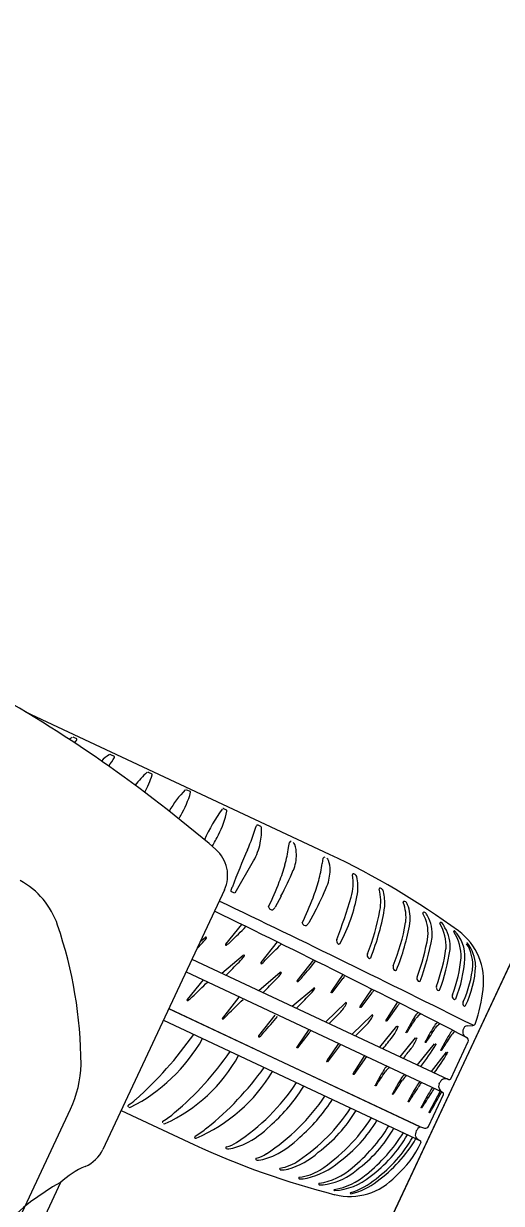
# Model space of a CAD drawing. Extents: x 14104283 to 14128447, y 8633203 to 8671666.
# Drawn here: x 14118256.24 to 14118260.91, y 8668538.25 to 8668549.78 of the extents above; entities that cross this region are included whole.
import ezdxf

# ---------------------------------------------------------------- set-up
doc = ezdxf.new("R2010")
doc.units = 0
for name, color, linetype in [('Cell', 7, 'Continuous'), ('Default', 7, 'Continuous'), ('Terrain', 7, 'Continuous')]:
    doc.layers.add(name, color=color, linetype=linetype)

msp = doc.modelspace()

# ---------------------------------------------------------------- linework, layer by layer
at = {"layer": 'Cell'}
for p, q in [((14118259.232, 8668541.658), (14118256.26, 8668543.05)), ((14118256.726, 8668542.806), (14118256.754, 8668542.792)), ((14118256.759, 8668542.781), (14118256.759, 8668542.781)), ((14118257.087, 8668542.637), (14118257.122, 8668542.619)), ((14118257.456, 8668542.464), (14118257.491, 8668542.447)), ((14118257.83, 8668542.292), (14118257.866, 8668542.277)), ((14118258.193, 8668542.108), (14118258.221, 8668542.094)), ((14118258.558, 8668541.932), (14118258.533, 8668541.945)), ((14118258.831, 8668541.725), (14118258.839, 8668541.776)), ((14118258.306, 8668541.284), (14118258.488, 8668541.595)), ((14118259.161, 8668541.571), (14118259.168, 8668541.622)), ((14118259.482, 8668541.462), (14118259.47, 8668541.469)), ((14118258.203, 8668541.313), (14118257.013, 8668538.773)), ((14118258.271, 8668541.295), (14118258.291, 8668541.287)), ((14118258.291, 8668541.287), (14118258.3, 8668541.283)), ((14118258.757, 8668541.251), (14118258.699, 8668541.144)), ((14118259.742, 8668541.323), (14118259.73, 8668541.329)), ((14118258.634, 8668541.145), (14118258.634, 8668541.145)), ((14118259.978, 8668541.194), (14118259.966, 8668541.2)), ((14118258.676, 8668541.118), (14118258.676, 8668541.118)), ((14118259.087, 8668541.097), (14118259.029, 8668540.99)), ((14118260.17, 8668541.087), (14118260.158, 8668541.093)), ((14118258.371, 8668540.973), (14118258.214, 8668540.782)), ((14118258.964, 8668540.991), (14118258.964, 8668540.991)), ((14118259.006, 8668540.963), (14118259.006, 8668540.963)), ((14118260.325, 8668540.993), (14118260.325, 8668540.993)), ((14118257.966, 8668540.807), (14118258.016, 8668540.849)), ((14118258.719, 8668540.804), (14118258.56, 8668540.601)), ((14118258.177, 8668540.498), (14118258.387, 8668540.675)), ((14118257.885, 8668540.635), (14118260.396, 8668539.459)), ((14118259.073, 8668540.629), (14118258.914, 8668540.426)), ((14118257.827, 8668540.51), (14118260.337, 8668539.334)), ((14118258.538, 8668540.329), (14118258.749, 8668540.506)), ((14118259.257, 8668540.305), (14118259.366, 8668540.448)), ((14118259.363, 8668540.485), (14118259.258, 8668540.332)), ((14118257.994, 8668540.431), (14118257.837, 8668540.24)), ((14118258.866, 8668540.176), (14118259.076, 8668540.352)), ((14118259.646, 8668540.343), (14118259.541, 8668540.19)), ((14118258.342, 8668540.262), (14118258.183, 8668540.059)), ((14118259.195, 8668540.021), (14118259.387, 8668540.209)), ((14118259.54, 8668540.163), (14118259.648, 8668540.306)), ((14118259.897, 8668540.216), (14118259.796, 8668540.058)), ((14118259.795, 8668540.031), (14118259.9, 8668540.178)), ((14118260.1, 8668540.112), (14118260.1, 8668540.112)), ((14118257.605, 8668540.037), (14118260.122, 8668538.858)), ((14118258.696, 8668540.087), (14118258.537, 8668539.885)), ((14118259.453, 8668539.901), (14118259.645, 8668540.088)), ((14118259.723, 8668539.774), (14118259.89, 8668539.979)), ((14118260.289, 8668540.015), (14118260.289, 8668540.015)), ((14118260.581, 8668539.983), (14118260.635, 8668539.987)), ((14118258.922, 8668539.767), (14118259.031, 8668539.91)), ((14118259.028, 8668539.947), (14118258.923, 8668539.795)), ((14118259.923, 8668539.681), (14118260.073, 8668539.864)), ((14118260.433, 8668539.94), (14118260.433, 8668539.94)), ((14118259.32, 8668539.811), (14118259.215, 8668539.658)), ((14118260.093, 8668539.601), (14118260.26, 8668539.805)), ((14118260.419, 8668539.465), (14118260.588, 8668539.828)), ((14118259.575, 8668539.692), (14118259.474, 8668539.534)), ((14118260.231, 8668539.536), (14118260.377, 8668539.724)), ((14118260.125, 8668539.586), (14118260.125, 8668539.586)), ((14118259.966, 8668539.508), (14118259.966, 8668539.508)), ((14118260.115, 8668539.438), (14118260.115, 8668539.438)), ((14118260.349, 8668539.464), (14118260.349, 8668539.464)), ((14118260.2, 8668538.998), (14118260.347, 8668539.312)), ((14118260.314, 8668539.345), (14118260.206, 8668539.14)), ((14118260.239, 8668539.38), (14118260.239, 8668539.38)), ((14118260.304, 8668539.367), (14118260.304, 8668539.367)), ((14118257.267, 8668539.186), (14118257.267, 8668539.186)), ((14118257.284, 8668539.186), (14118257.284, 8668539.186)), ((14118257.192, 8668539.155), (14118257.903, 8668538.822)), ((14118259.491, 8668539.154), (14118259.491, 8668539.154)), ((14118259.695, 8668539.058), (14118259.695, 8668539.058)), ((14118257.606, 8668539.029), (14118257.606, 8668539.029)), ((14118257.622, 8668539.027), (14118257.622, 8668539.027)), ((14118259.86, 8668538.981), (14118259.86, 8668538.981)), ((14118260.12, 8668538.995), (14118260.12, 8668538.995)), ((14118257.91, 8668538.887), (14118257.91, 8668538.887)), ((14118257.918, 8668538.903), (14118257.918, 8668538.903)), ((14118257.926, 8668538.885), (14118257.926, 8668538.885)), ((14118259.993, 8668538.919), (14118259.993, 8668538.919)), ((14118260.076, 8668538.88), (14118260.076, 8668538.88)), ((14118260.122, 8668538.858), (14118260.122, 8668538.858)), ((14118258.824, 8668538.582), (14118258.824, 8668538.582)), ((14118259.012, 8668538.493), (14118259.012, 8668538.493)), ((14118256.597, 8668538.45), (14118253.226, 8668531.256)), ((14118259.208, 8668538.435), (14118259.208, 8668538.435))]:
    msp.add_line(p, q, dxfattribs=at)
for points in [[(14118260.455, 8668540.912), (14118260.455, 8668540.912), (14118260.455, 8668540.912)], [(14118260.582, 8668540.792), (14118260.582, 8668540.792), (14118260.582, 8668540.792)], [(14118257.659, 8668540.152), (14118260.12, 8668538.995), (14118257.658, 8668540.149)], [(14118259.214, 8668539.631), (14118259.343, 8668539.8), (14118259.343, 8668539.8)], [(14118259.473, 8668539.507), (14118259.595, 8668539.682), (14118259.595, 8668539.682)], [(14118260.304, 8668539.414), (14118260.309, 8668539.424), (14118260.313, 8668539.433)], [(14118249.368, 8668523.527), (14118253.032, 8668531.347), (14118256.696, 8668539.168)], [(14118259.281, 8668538.371), (14118259.281, 8668538.371), (14118259.281, 8668538.371)], [(14118259.44, 8668538.341), (14118259.44, 8668538.341), (14118259.44, 8668538.341)]]:
    msp.add_lwpolyline(points, dxfattribs=at)
for centre, radius, start, end in [((14118249.046, 8668531.113), 13.948, 49.4252, 60.9589), ((14118257.417, 8668541.832), 1.201, 125.8703, 127.61), ((14118256.72, 8668542.797), 0.0109, 60.2001, 127.3708), ((14118251.901, 8668546.332), 6.017, 323.467, 323.8333), ((14118256.75, 8668542.783), 0.00943, 342.7714, 63.925), ((14118257.795, 8668541.682), 1.195, 126.9822, 131.8414), ((14118257.081, 8668542.631), 0.00792, 44.569, 133.7436), ((14118202.812, 8668578.235), 64.957, 326.64663, 326.73787), ((14118257.118, 8668542.611), 0.00943, 342.7714, 63.925), ((14118258.208, 8668541.666), 1.104, 133.7436, 142.7289), ((14118256.669, 8668542.692), 0.865, 330.502, 342.7714), ((14118257.45, 8668542.458), 0.00792, 44.569, 133.7436), ((14118257.487, 8668542.438), 0.00943, 342.7714, 63.925), ((14118258.614, 8668541.525), 1.104, 136.033, 149.6813), ((14118257.824, 8668542.287), 0.00792, 46.8584, 136.033), ((14118257.035, 8668542.489), 0.865, 328.7532, 345.0607), ((14118257.862, 8668542.268), 0.00943, 345.0607, 66.2143), ((14118259.823, 8668540.95), 2.007, 144.9385, 154.8732), ((14118257.378, 8668542.251), 0.865, 332.503, 348.8105), ((14118258.189, 8668542.098), 0.0104, 69.1635, 150.2031), ((14118258.218, 8668542.085), 0.00943, 348.8105, 69.9641), ((14118254.136, 8668544.247), 4.256, 328.2467, 328.7532), ((14118258.528, 8668541.93), 0.0154, 72.9333, 166.8083), ((14118254.37, 8668543.817), 4.256, 330.7455, 332.503), ((14118256.79, 8668542.441), 1.796, 335.8007, 343.588), ((14118257.888, 8668541.899), 0.678, 349.1033, 2.0771), ((14118258.553, 8668541.92), 0.0133, 12.8001, 64.3436), ((14118257.901, 8668541.454), 0.333, 334.8976, 49.4252), ((14118258.01, 8668541.875), 0.553, 329.6284, 349.1033), ((14118257.502, 8668541.922), 1.343, 344.3248, 351.579), ((14118258.853, 8668541.77), 0.0161, 84.5401, 156.3368), ((14118258.855, 8668541.743), 0.0388, 18.2382, 56.8739), ((14118258.603, 8668541.66), 0.304, 359.7399, 18.2382), ((14118263.931, 8668539.232), 6.032, 155.8007, 159.5108), ((14118258.494, 8668541.66), 0.414, 337.8538, 359.7399), ((14118259.183, 8668541.615), 0.0161, 84.5401, 156.3368), ((14118259.185, 8668541.588), 0.0388, 18.2382, 56.8739), ((14118258.933, 8668541.505), 0.304, 359.7399, 18.2382), ((14118255.842, 8668534.501), 7.92, 54.0355, 64.6567), ((14118257.037, 8668542.053), 1.827, 338.7471, 344.3248), ((14118256.513, 8668542.466), 2.551, 331.5628, 337.8538), ((14118257.832, 8668541.767), 1.343, 344.3248, 351.579), ((14118258.823, 8668541.506), 0.414, 337.8538, 359.7399), ((14118255.828, 8668540.715), 0.784, 18.8432, 61.4224), ((14118255.144, 8668542.789), 3.858, 334.781, 338.7471), ((14118257.367, 8668541.898), 1.827, 338.7471, 344.3248), ((14118258.958, 8668541.38), 0.504, 344.0623, 8.9181), ((14118259.466, 8668541.46), 0.00986, 62.0964, 188.9181), ((14118259.467, 8668541.434), 0.0323, 14.9702, 61.3931), ((14118259.126, 8668541.343), 0.384, 349.7143, 14.9702), ((14118260.232, 8668540.614), 2.084, 159.5108, 160.636), ((14118258.273, 8668541.302), 0.00755, 160.636, 254.3401), ((14118258.302, 8668541.287), 0.00438, 245.7112, 324.9053), ((14118256.843, 8668542.311), 2.551, 331.5628, 337.8538), ((14118257.876, 8668541.57), 1.655, 331.7943, 349.7143), ((14118259.726, 8668541.32), 0.00986, 62.0964, 188.9181), ((14118259.265, 8668541.197), 0.468, 349.2297, 15.0273), ((14118259.701, 8668541.278), 0.0612, 17.5146, 47.6291), ((14118259.15, 8668541.168), 0.623, 358.2659, 11.8752), ((14118180.525, 8668379.305), 179.546, 63.5008, 64.38327), ((14118258.669, 8668541.152), 0.0353, 191.4739, 281.794), ((14118258.597, 8668541.21), 0.122, 310.5533, 327.4204), ((14118255.474, 8668542.634), 3.858, 334.781, 338.7471), ((14118254.975, 8668542.518), 4.646, 338.6734, 344.0623), ((14118257.539, 8668541.498), 2.261, 337.9062, 351.1216), ((14118259.962, 8668541.191), 0.00986, 62.0964, 188.9181), ((14118259.552, 8668541.039), 0.428, 353.6965, 20.6732), ((14118259.937, 8668541.149), 0.0612, 17.5146, 47.6291), ((14118259.663, 8668541.033), 0.358, 352.779, 21.996), ((14118207.341, 8668436.61), 116.172, 62.72909, 64.0892), ((14118257.703, 8668541.465), 2.052, 337.7385, 350.029), ((14118260.154, 8668541.084), 0.00986, 62.0964, 188.9181), ((14118259.812, 8668540.889), 0.384, 354.8662, 30.2716), ((14118260.089, 8668541.008), 0.113, 26.6288, 44.1595), ((14118259.895, 8668540.884), 0.342, 353.8231, 30.5479), ((14118252.511, 8668539.583), 4.288, 0.291, 18.8432), ((14118251.868, 8668547.502), 9.259, 313.6991, 314.9834), ((14118258.998, 8668540.998), 0.0353, 191.4739, 281.794), ((14118258.926, 8668541.056), 0.122, 310.5533, 327.4204), ((14118257.955, 8668541.347), 2.052, 337.7385, 350.029), ((14118257.792, 8668541.379), 2.261, 337.9062, 350.029), ((14118260.32, 8668540.984), 0.00986, 62.0964, 188.9181), ((14118259.919, 8668540.756), 0.453, 357.4111, 30.0031), ((14118260.255, 8668540.905), 0.112, 19.2527, 51.4411), ((14118260.06, 8668540.758), 0.353, 355.2057, 31.3899), ((14118260.453, 8668540.905), 0.00766, 71.7302, 213.0767), ((14118260.088, 8668540.66), 0.432, 358.2311, 33.859), ((14118260.184, 8668540.656), 0.373, 357.6926, 43.3529), ((14118260.14, 8668540.425), 0.6, 351.6392, 54.0355), ((14118257.56, 8668541.184), 0.579, 315.859, 323.4923), ((14118258.02, 8668540.844), 0.00664, 323.4923, 129.9952), ((14118258.054, 8668541.016), 0.297, 304.6714, 315.3362), ((14118252.214, 8668547.33), 9.259, 313.6991, 315.0029), ((14118259.338, 8668540.814), 0.0372, 158.6734, 227.9525), ((14118259.323, 8668540.798), 0.0155, 227.9525, 316.8434), ((14118258.153, 8668541.196), 2.07, 339.1723, 350.5003), ((14118257.989, 8668541.228), 2.278, 339.2259, 350.3856), ((14118260.579, 8668540.788), 0.00498, 56.5062, 201.1812), ((14118260.244, 8668540.577), 0.39, 359.7203, 32.3523), ((14118260.29, 8668540.562), 0.371, 1.4431, 38.2675), ((14118251.331, 8668547.229), 9.259, 315.491, 315.859), ((14118258.219, 8668540.777), 0.00664, 139.563, 306.0658), ((14118258.392, 8668540.67), 0.00664, 323.4923, 129.9952), ((14118259.637, 8668540.674), 0.0372, 158.6734, 227.9525), ((14118258.633, 8668540.985), 1.756, 339.5503, 351.8498), ((14118258.474, 8668541.015), 1.958, 339.5763, 351.613), ((14118251.702, 8668547.055), 9.259, 314.7385, 315.859), ((14118257.932, 8668541.01), 0.579, 315.859, 323.4923), ((14118258.565, 8668540.597), 0.00664, 139.563, 306.0658), ((14118258.327, 8668540.864), 0.365, 311.5669, 321.1831), ((14118256.27, 8668542.895), 3.631, 317.9107, 321.1465), ((14118259.622, 8668540.658), 0.0155, 227.9525, 316.8434), ((14118259.89, 8668540.556), 0.0372, 158.6734, 227.9525), ((14118259.257, 8668540.754), 1.266, 338.3591, 355.1525), ((14118259.275, 8668540.728), 1.285, 337.9955, 356.1216), ((14118259.54, 8668540.675), 1.099, 335.3558, 354.7682), ((14118259.663, 8668540.616), 1, 334.1671, 357.4171), ((14118252.064, 8668546.886), 9.259, 314.7385, 315.859), ((14118258.293, 8668540.841), 0.579, 315.859, 323.4923), ((14118258.753, 8668540.5), 0.00664, 323.4923, 129.9952), ((14118258.681, 8668540.689), 0.365, 311.5669, 321.1831), ((14118259.201, 8668540.574), 0.208, 322.3665, 331.2866), ((14118259.875, 8668540.54), 0.0155, 227.9525, 316.8434), ((14118260.123, 8668540.447), 0.0372, 158.6734, 227.9525), ((14118251.491, 8668546.96), 9.259, 313.6991, 314.9834), ((14118258.919, 8668540.422), 0.00664, 139.563, 306.0658), ((14118258.62, 8668540.688), 0.579, 315.859, 323.4923), ((14118259.08, 8668540.347), 0.00664, 323.4923, 129.9952), ((14118259.761, 8668540.042), 0.581, 150.0068, 152.2845), ((14118259.484, 8668540.432), 0.208, 322.3665, 331.2866), ((14118260.108, 8668540.431), 0.0155, 227.9525, 316.8434), ((14118260.313, 8668540.358), 0.0372, 158.6734, 227.9525), ((14118260.298, 8668540.342), 0.0155, 227.9525, 316.8434), ((14118259.107, 8668540.527), 1.638, 341.5181, 353.3784), ((14118257.842, 8668540.236), 0.00664, 139.563, 306.0658), ((14118257.677, 8668540.475), 0.297, 304.6714, 315.3362), ((14118251.837, 8668546.788), 9.259, 313.6991, 315.0029), ((14118252.391, 8668546.733), 9.259, 314.7385, 315.859), ((14118259.252, 8668540.309), 0.00625, 150.2193, 322.0137), ((14118259.392, 8668540.204), 0.00664, 323.4923, 129.9952), ((14118260.469, 8668540.273), 0.0372, 158.6734, 227.9525), ((14118260.454, 8668540.257), 0.0155, 227.9525, 316.8434), ((14118260.574, 8668540.203), 0.0372, 158.6734, 223.1957), ((14118257.95, 8668540.323), 0.365, 311.5669, 321.1831), ((14118252.711, 8668546.583), 9.259, 314.7385, 315.6499), ((14118259.068, 8668540.369), 0.37, 315.6489, 332.852), ((14118259.535, 8668540.167), 0.00625, 150.2193, 322.0137), ((14118260.043, 8668539.9), 0.581, 150.0068, 152.2845), ((14118259.735, 8668540.305), 0.208, 322.3665, 331.2866), ((14118260.164, 8668540.016), 0.115, 123.9099, 153.9266), ((14118260.224, 8668539.946), 0.183, 123.0553, 143.0435), ((14118260.554, 8668540.186), 0.0101, 227.9872, 331.0356), ((14118255.458, 8668541.373), 2.529, 328.0604, 328.1255), ((14118258.188, 8668540.055), 0.00664, 139.563, 306.0658), ((14118255.893, 8668542.353), 3.631, 317.9107, 321.1465), ((14118252.969, 8668546.462), 9.259, 314.7385, 315.6499), ((14118259.326, 8668540.248), 0.37, 315.6489, 332.852), ((14118259.65, 8668540.083), 0.00664, 323.4923, 129.9952), ((14118259.79, 8668540.034), 0.00625, 150.2193, 322.0137), ((14118260.298, 8668539.768), 0.581, 150.0068, 152.2845), ((14118259.895, 8668539.974), 0.00664, 329.8026, 136.3054), ((14118262.409, 8668538.654), 2.74, 148.9545, 152.4228), ((14118249.367, 8668546.869), 12.694, 326.7971, 327.5393), ((14118260.353, 8668539.92), 0.115, 123.9099, 153.9266), ((14118260.412, 8668539.849), 0.183, 123.0553, 143.0435), ((14118260.584, 8668539.937), 0.0459, 94.8953, 166.5501), ((14118260.633, 8668540.017), 0.0296, 274.8953, 340.8834), ((14118254.785, 8668542.108), 3.821, 311.8364, 324.6649), ((14118258.542, 8668539.88), 0.00664, 139.563, 306.0658), ((14118258.304, 8668540.148), 0.365, 311.5669, 321.1831), ((14118258.866, 8668540.037), 0.208, 322.3665, 331.2866), ((14118252.554, 8668545.58), 9.259, 321.0488, 321.9601), ((14118259.555, 8668540.102), 0.37, 321.9591, 339.1623), ((14118259.984, 8668539.92), 0.00474, 155.7192, 330.0321), ((14118260.078, 8668539.859), 0.00664, 329.8026, 136.3054), ((14118262.597, 8668538.557), 2.74, 148.9545, 152.4228), ((14118249.555, 8668546.772), 12.694, 326.7971, 327.5393), ((14118262.749, 8668538.479), 2.74, 148.9545, 152.4228), ((14118249.707, 8668546.694), 12.694, 326.7971, 327.5393), ((14118263.715, 8668537.71), 3.968, 145.7976, 146.6391), ((14118261.101, 8668539.411), 0.83, 141.2966, 145.4885), ((14118260.655, 8668539.92), 0.119, 166.5501, 183.6958), ((14118260.579, 8668539.915), 0.0426, 183.6958, 220.182), ((14118260.602, 8668539.934), 0.0719, 220.182, 244.5444), ((14118260.558, 8668539.839), 0.0328, 339.6471, 66.4771), ((14118256.504, 8668540.71), 1.712, 297.114, 330.15), ((14118258.917, 8668539.771), 0.00625, 150.2193, 322.0137), ((14118259.426, 8668539.504), 0.581, 150.0068, 152.2845), ((14118252.737, 8668545.465), 9.259, 321.2177, 321.9601), ((14118259.738, 8668539.987), 0.37, 321.9591, 339.1623), ((14118258.322, 8668540.986), 2.283, 322.1597, 328.6161), ((14118260.173, 8668539.824), 0.00474, 155.7192, 330.0321), ((14118260.265, 8668539.801), 0.00664, 329.8026, 136.3054), ((14118260.324, 8668539.745), 0.00474, 155.7192, 330.0321), ((14118256.975, 8668540.446), 1.56, 294.5501, 331.1335), ((14118255.845, 8668541.38), 2.922, 309.7692, 325.657), ((14118259.209, 8668539.635), 0.00625, 150.2193, 322.0137), ((14118259.718, 8668539.368), 0.581, 150.0068, 152.2845), ((14118258.704, 8668540.7), 1.948, 322.8548, 329.6885), ((14118260.38, 8668539.719), 0.00566, 339.9329, 128.0546), ((14118255.696, 8668539.636), 1.104, 334.8976, 358.39), ((14118257.3, 8668540.357), 1.6, 293.025, 329.1446), ((14118256.183, 8668541.298), 2.961, 308.6333, 324.4161), ((14118259.976, 8668539.244), 0.581, 150.0068, 152.2845), ((14118259.468, 8668539.511), 0.00625, 150.2193, 322.0137), ((14118262.107, 8668538.132), 2.74, 148.9545, 152.4228), ((14118249.065, 8668546.347), 12.694, 326.7971, 327.5393), ((14118260.08, 8668539.35), 0.376, 140.2966, 148.7079), ((14118259.922, 8668539.424), 0.183, 123.7812, 143.0435), ((14118257.228, 8668540.526), 2.007, 302.9843, 326.7924), ((14118259.682, 8668539.399), 0.00474, 155.7192, 330.0321), ((14118262.276, 8668538.049), 2.74, 148.9545, 152.4228), ((14118249.234, 8668546.265), 12.694, 326.7971, 327.5393), ((14118260.118, 8668539.347), 0.222, 133.2443, 148.5139), ((14118260.082, 8668539.366), 0.162, 125.3677, 147.9188), ((14118263.396, 8668537.208), 3.968, 145.7976, 146.6391), ((14118260.543, 8668539.118), 0.516, 142.7266, 149.5207), ((14118260.354, 8668539.39), 0.0553, 154.0411, 204.6322), ((14118260.364, 8668539.41), 0.0553, 105.163, 155.7541), ((14118260.365, 8668539.389), 0.0765, 66.6073, 102.1647), ((14118260.403, 8668539.477), 0.0192, 246.6073, 324.1991), ((14118257.531, 8668540.407), 1.994, 302.8743, 326.1455), ((14118257.506, 8668540.313), 1.738, 311.1416, 326.4537), ((14118256.68, 8668540.765), 2.677, 328.164, 329.1869), ((14118259.852, 8668539.316), 0.00474, 155.7192, 330.0321), ((14118262.43, 8668537.977), 2.74, 148.9545, 152.4228), ((14118249.388, 8668546.192), 12.694, 326.7971, 327.5393), ((14118262.556, 8668537.918), 2.74, 148.9545, 152.4228), ((14118249.514, 8668546.133), 12.694, 326.7971, 327.5393), ((14118261.029, 8668538.854), 0.949, 146.3509, 149.8538), ((14118191.199, 8668578.175), 79.293, 330.5053, 330.67313), ((14118261.647, 8668538.486), 1.649, 147.5152, 149.6268), ((14118260.372, 8668539.402), 0.0765, 207.6305, 243.1878), ((14118260.328, 8668539.317), 0.0192, 345.5961, 63.1878), ((14118257.267, 8668539.199), 0.00986, 118.3707, 220.2769), ((14118257.284, 8668539.213), 0.032, 220.2769, 238.1337), ((14118257.117, 8668539.477), 0.305, 298.3707, 315.1653), ((14118257.276, 8668539.209), 0.0246, 247.6414, 288.6214), ((14118257.944, 8668540.152), 1.783, 303.6952, 326.9276), ((14118257.798, 8668540.203), 1.738, 311.1416, 326.4537), ((14118256.972, 8668540.654), 2.677, 328.164, 328.67), ((14118260.006, 8668539.243), 0.00474, 155.7192, 330.0321), ((14118260.131, 8668539.185), 0.00474, 155.7192, 330.0321), ((14118257.35, 8668539.515), 0.527, 298.3336, 313.6839), ((14118258.304, 8668539.864), 1.384, 306.1786, 329.1024), ((14118258.148, 8668540.056), 1.783, 303.6952, 326.9276), ((14118258.508, 8668539.769), 1.384, 306.1786, 329.1024), ((14118260.211, 8668539.138), 0.00559, 150.7039, 333.528), ((14118257.605, 8668539.043), 0.00986, 118.3336, 225.8327), ((14118257.638, 8668539.076), 0.0571, 225.8327, 235.7589), ((14118257.616, 8668539.042), 0.0163, 232.5071, 293.9257), ((14118257.207, 8668540), 1.307, 302.921, 309.0965), ((14118258.044, 8668539.592), 0.843, 295.1227, 315.8302), ((14118258.44, 8668539.848), 1.611, 308.957, 328.3952), ((14118258.762, 8668539.596), 1.259, 305.5995, 330.7626), ((14118258.614, 8668539.766), 1.576, 308.3403, 328.2514), ((14118260.166, 8668538.913), 0.0949, 119.4085, 188.6366), ((14118260.414, 8668539.92), 0.97, 252.3483, 254.9918), ((14118260.171, 8668539.014), 0.0328, 254.6176, 330.1481), ((14118261.233, 8668546.008), 7.92, 245.1384, 255.7597), ((14118257.926, 8668538.888), 0.0163, 119.2659, 184.8484), ((14118257.919, 8668538.9), 0.0163, 232.5071, 293.9257), ((14118258.167, 8668539.049), 0.257, 282.4135, 306.7896), ((14118258.154, 8668539.358), 0.585, 278.827, 295.1227), ((14118258.337, 8668539.481), 0.843, 295.1227, 315.8302), ((14118258.895, 8668539.533), 1.259, 305.5995, 330.7626), ((14118258.874, 8668539.566), 1.351, 307.0616, 330.1565), ((14118258.914, 8668539.558), 1.346, 305.6096, 329.7498), ((14118259.218, 8668539.268), 1.004, 311.237, 334.6917), ((14118260.179, 8668538.979), 0.134, 217.2636, 244.8797), ((14118260.11, 8668538.846), 0.0171, 334.8081, 44.2763), ((14118256.711, 8668538.915), 0.333, 292.66, 334.8976), ((14118258.223, 8668538.791), 0.00765, 102.4135, 244.3626), ((14118258.238, 8668538.82), 0.0405, 244.3626, 278.827), ((14118258.459, 8668538.939), 0.257, 282.4135, 306.7896), ((14118258.447, 8668539.247), 0.585, 278.827, 295.1227), ((14118258.643, 8668539.258), 0.7, 285.0462, 313.1102), ((14118257.154, 8668537.856), 0.814, 112.66, 133.1281), ((14118258.516, 8668538.68), 0.00765, 102.4135, 244.3626), ((14118258.53, 8668538.71), 0.0405, 244.3626, 278.827), ((14118258.75, 8668538.583), 0.00765, 102.4135, 244.3626), ((14118258.671, 8668539.036), 0.452, 279.7731, 305.4471), ((14118258.84, 8668539.222), 0.749, 283.2322, 310.3566), ((14118259.037, 8668539.06), 0.624, 278.6606, 311.7858), ((14118258.764, 8668538.853), 0.278, 266.4292, 282.6715), ((14118258.937, 8668538.494), 0.00765, 102.4135, 244.3626), ((14118258.951, 8668538.764), 0.278, 266.4292, 282.6715), ((14118258.871, 8668539.012), 0.514, 277.2049, 301.2793), ((14118259.095, 8668539.04), 0.616, 280.5749, 310.5012), ((14118259.168, 8668539.019), 0.647, 279.8235, 310.8393), ((14118259.245, 8668538.962), 0.592, 273.4697, 310.2515), ((14118259.432, 8668538.914), 0.6, 255.7597, 318.156), ((14118259.201, 8668539.084), 0.77, 287.9582, 309.2495), ((14118257.643, 8668536.525), 2.191, 118.5214, 154.8976), ((14118259.133, 8668538.436), 0.00765, 102.4135, 244.3626), ((14118259.147, 8668538.706), 0.278, 266.4292, 282.6715), ((14118259.28, 8668538.377), 0.00572, 106.7329, 272.9161), ((14118259.309, 8668538.949), 0.622, 282.1991, 308.6928), ((14118259.44, 8668538.347), 0.00572, 106.7329, 272.9161)]:
    msp.add_arc(centre, radius, start, end, dxfattribs=at)
at = {"layer": 'Default'}
msp.add_lwpolyline([(14118246.342, 8668509.382), (14118261.741, 8668542.161), (14118287.169, 8668596.289), (14118290.157, 8668594.812), (14118249.33, 8668507.905)], close=True, dxfattribs=at)
at = {"layer": 'Terrain'}
msp.add_line((14118233.513, 8668482.073), (14118289.969, 8668602.249), dxfattribs=at)

doc.saveas('drawing.dxf')
